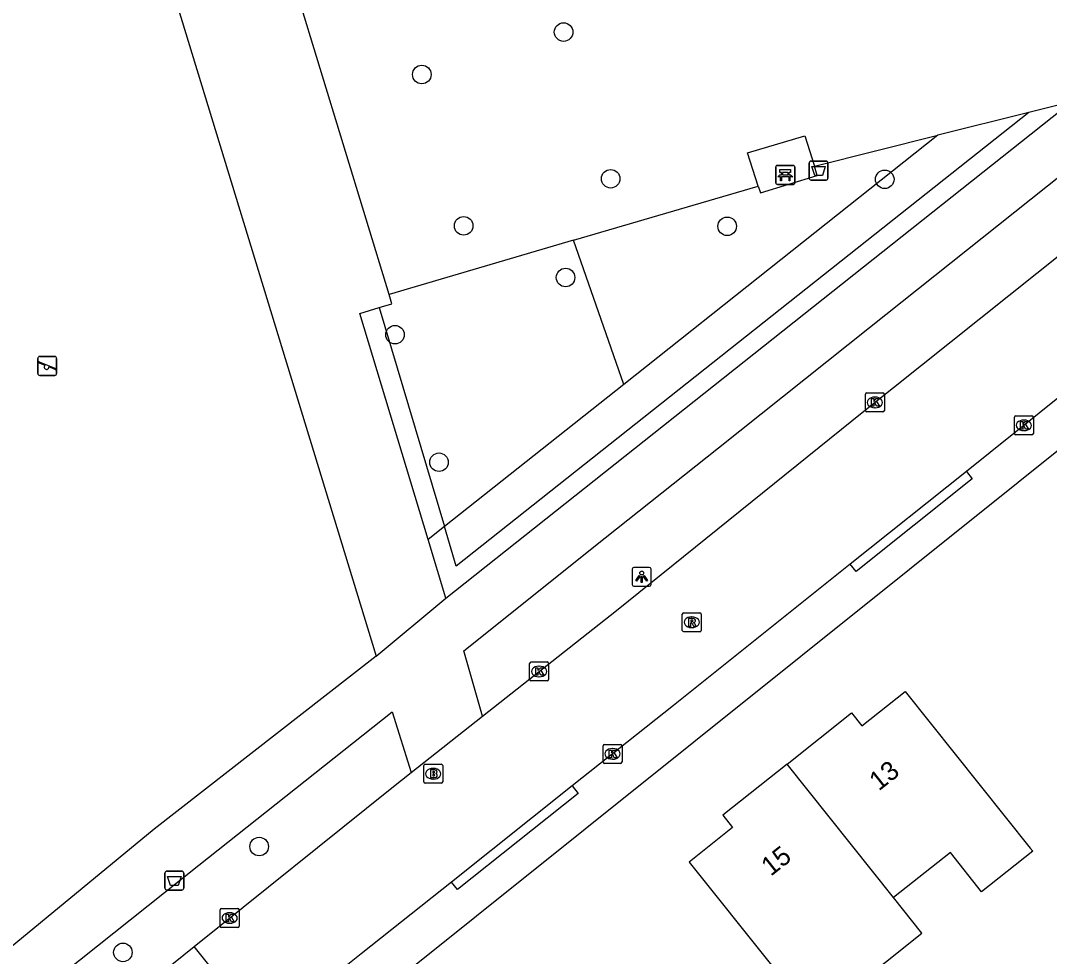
# Model space of a CAD drawing. Extents: x 161772 to 163123, y 383092 to 383917.
# Drawn here: x 162692.1 to 162746.3, y 383642.9 to 383692.3 of the extents above; entities that cross this region are included whole.
import ezdxf

# ---------------------------------------------------------------- set-up
doc = ezdxf.new("R2010")
doc.units = 0
for name, color, linetype in [('IMGEO_Afvalbak', 7, 'Continuous'), ('IMGEO_Bank', 7, 'Continuous'), ('IMGEO_Boom', 7, 'Continuous'), ('IMGEO_Brandkraan', 7, 'Continuous'), ('IMGEO_Groenvoorziening', 7, 'Continuous'), ('IMGEO_Kolk', 7, 'Continuous'), ('IMGEO_Lichtpunt', 7, 'Continuous'), ('IMGEO_Pand', 7, 'Continuous'), ('IMGEO_Pand_nummerreeks', 7, 'Continuous'), ('IMGEO_Rijbaan_lokaal_open', 7, 'Continuous'), ('IMGEO_Rioolput', 7, 'Continuous'), ('IMGEO_Speelvoorziening', 7, 'Continuous'), ('IMGEO_Voetpad_open', 7, 'Continuous')]:
    doc.layers.add(name, color=color, linetype=linetype)

msp = doc.modelspace()

# ---------------------------------------------------------------- linework, layer by layer
at = {"layer": 'IMGEO_Afvalbak'}
for p, q in [((162733.678, 383683.942), (162733.678, 383684.742)), ((162733.678, 383684.742), (162733.678, 383683.942)), ((162733.778, 383684.842), (162734.568, 383684.842)), ((162734.568, 383684.842), (162733.778, 383684.842)), ((162734.668, 383684.742), (162734.668, 383683.942)), ((162734.668, 383683.942), (162734.668, 383684.742)), ((162734.568, 383683.842), (162733.778, 383683.842)), ((162733.778, 383683.842), (162734.568, 383683.842)), ((162699.713, 383646.498), (162699.713, 383647.298)), ((162699.713, 383647.298), (162699.713, 383646.498)), ((162699.813, 383647.398), (162700.603, 383647.398)), ((162700.603, 383647.398), (162699.813, 383647.398)), ((162700.703, 383647.298), (162700.703, 383646.498)), ((162700.703, 383646.498), (162700.703, 383647.298)), ((162700.603, 383646.398), (162699.813, 383646.398)), ((162699.813, 383646.398), (162700.603, 383646.398))]:
    msp.add_line(p, q, dxfattribs=at)
for points in [[(162733.821, 383684.556), (162734.525, 383684.556), (162734.376, 383684.086), (162733.97, 383684.086), (162733.821, 383684.556)], [(162699.856, 383647.112), (162700.56, 383647.112), (162700.411, 383646.642), (162700.005, 383646.642), (162699.856, 383647.112)]]:
    msp.add_lwpolyline(points, dxfattribs=at)
for centre, start, end in [((162733.778, 383684.742), 90, 180), ((162733.778, 383684.742), 90, 180), ((162734.568, 383684.742), 0, 90), ((162734.568, 383684.742), 360, 90), ((162733.778, 383683.942), 180, 270), ((162733.778, 383683.942), 180, 270), ((162734.568, 383683.942), 270, 0), ((162734.568, 383683.942), 270, 0), ((162699.813, 383647.298), 90, 180), ((162699.813, 383647.298), 90, 180), ((162700.603, 383647.298), 0, 90), ((162700.603, 383647.298), 360, 90), ((162699.813, 383646.498), 180, 270), ((162699.813, 383646.498), 180, 270), ((162700.603, 383646.498), 270, 0), ((162700.603, 383646.498), 270, 0)]:
    msp.add_arc(centre, 0.1, start, end, dxfattribs=at)
at = {"layer": 'IMGEO_Bank'}
for p, q in [((162731.994, 383684.618), (162732.835, 383684.618)), ((162732.835, 383684.618), (162731.994, 383684.618)), ((162731.919, 383683.693), (162731.919, 383684.534)), ((162731.919, 383684.534), (162731.919, 383683.693)), ((162732.616, 383684.016), (162732.223, 383684.016)), ((162732.228, 383684.124), (162732.228, 383684.23)), ((162732.272, 383684.23), (162732.272, 383684.124)), ((162732.56, 383684.236), (162732.278, 383684.236)), ((162732.278, 383684.118), (162732.56, 383684.118)), ((162732.566, 383684.124), (162732.566, 383684.23)), ((162732.61, 383684.23), (162732.61, 383684.124)), ((162732.919, 383684.543), (162732.919, 383683.702)), ((162732.919, 383683.702), (162732.919, 383684.543)), ((162732.844, 383683.618), (162732.003, 383683.618)), ((162732.003, 383683.618), (162732.844, 383683.618))]:
    msp.add_line(p, q, dxfattribs=at)
for points in [[(162732.166, 383684.016), (162732.024, 383684.016), (162732.136, 383684.118), (162732.222, 383684.118)], [(162732.222, 383684.236), (162732.136, 383684.236), (162732.136, 383684.397), (162732.699, 383684.397), (162732.699, 383684.236), (162732.616, 383684.236)], [(162732.216, 383684.009), (162732.216, 383683.802), (162732.173, 383683.802), (162732.173, 383684.009)], [(162732.616, 383684.118), (162732.699, 383684.118), (162732.811, 383684.016), (162732.672, 383684.016)], [(162732.666, 383684.009), (162732.666, 383683.802), (162732.622, 383683.802), (162732.622, 383684.009)]]:
    msp.add_lwpolyline(points, dxfattribs=at)
for centre, radius, start, end in [((162731.997, 383684.54), 0.0779, 92.4484, 184.2845), ((162731.997, 383684.54), 0.0779, 92.4484, 184.2845), ((162732.841, 383684.54), 0.0779, 2.4484, 94.2845), ((162732.841, 383684.54), 0.0779, 2.4484, 94.2845), ((162732.166, 383684.009), 0.00671, 2.8957, 87.1043), ((162732.223, 383684.009), 0.00671, 92.8957, 177.1043), ((162732.221, 383684.229), 0.00671, 2.8957, 87.1043), ((162732.221, 383684.125), 0.00671, 272.8957, 357.1043), ((162732.278, 383684.229), 0.00671, 92.8957, 177.1043), ((162732.278, 383684.125), 0.00671, 182.8957, 267.1043), ((162732.56, 383684.229), 0.00671, 2.8957, 87.1043), ((162732.56, 383684.125), 0.00671, 272.8957, 357.1043), ((162732.617, 383684.229), 0.00671, 92.8957, 177.1043), ((162732.617, 383684.125), 0.00671, 182.8957, 267.1043), ((162732.615, 383684.009), 0.00671, 2.8957, 87.1043), ((162732.672, 383684.009), 0.00671, 92.8957, 177.1043), ((162731.997, 383683.696), 0.0779, 182.4484, 274.2845), ((162731.997, 383683.696), 0.0779, 182.4484, 274.2845), ((162732.841, 383683.696), 0.0779, 272.4484, 4.2845), ((162732.841, 383683.696), 0.0779, 272.4484, 4.2845)]:
    msp.add_arc(centre, radius, start, end, dxfattribs=at)
at = {"layer": 'IMGEO_Boom'}
for centre in [(162720.732, 383691.648), (162713.256, 383689.41), (162723.214, 383683.913), (162737.663, 383683.885), (162715.462, 383681.431), (162729.357, 383681.406), (162720.835, 383678.704), (162711.842, 383675.688), (162714.163, 383668.963), (162704.682, 383648.696), (162697.497, 383643.114)]:
    msp.add_circle(centre, 0.489, dxfattribs=at)
at = {"layer": 'IMGEO_Brandkraan'}
for p, q in [((162713.358, 383652.11), (162713.358, 383652.962)), ((162713.433, 383653.036), (162714.285, 383653.036)), ((162713.846, 383652.816), (162713.871, 383652.816)), ((162714.359, 383652.962), (162714.359, 383652.11)), ((162714.285, 383652.036), (162713.433, 383652.036)), ((162713.869, 383652.256), (162713.844, 383652.256))]:
    msp.add_line(p, q, dxfattribs=at)
for points in [[(162713.358, 383652.11), (162713.358, 383652.962)], [(162713.433, 383653.036), (162714.285, 383653.036)], [(162713.706, 383652.736), (162713.706, 383652.336), (162713.919, 383652.336)], [(162713.937, 383652.736), (162713.706, 383652.736)], [(162713.885, 383652.655), (162713.831, 383652.655), (162713.831, 383652.579)], [(162713.831, 383652.579), (162713.884, 383652.579)], [(162714.359, 383652.962), (162714.359, 383652.11)], [(162714.285, 383652.036), (162713.433, 383652.036)], [(162713.893, 383652.503), (162713.831, 383652.503), (162713.831, 383652.422)], [(162713.831, 383652.422), (162713.893, 383652.422)]]:
    msp.add_lwpolyline(points, dxfattribs=at)
for centre, radius, start, end in [((162713.435, 383652.96), 0.0765, 91.552, 178.448), ((162713.435, 383652.96), 0.0765, 91.552, 178.448), ((162713.886, 383652.617), 0.0379, 267.8285, 90.9355), ((162713.941, 383652.591), 0.145, 59.4692, 91.5367), ((162713.966, 383652.638), 0.0922, 285.5137, 58.1501), ((162713.971, 383652.446), 0.105, 301.3115, 78.989), ((162714.283, 383652.96), 0.0765, 1.552, 88.448), ((162714.283, 383652.96), 0.0765, 1.552, 88.448), ((162713.435, 383652.112), 0.0765, 181.552, 268.448), ((162713.435, 383652.112), 0.0765, 181.552, 268.448), ((162713.894, 383652.462), 0.0404, 269.8759, 90.5077), ((162713.925, 383652.587), 0.251, 268.6676, 293.5347), ((162714.283, 383652.112), 0.0765, 271.552, 358.448), ((162714.283, 383652.112), 0.0765, 271.552, 358.448)]:
    msp.add_arc(centre, radius, start, end, dxfattribs=at)
for centre, major_axis, ratio, start_param, end_param in [((162713.845, 383652.536), (-0.387, 0.002), 0.722429, 4.712389, 7.853982), ((162713.87, 383652.536), (-0.39, 0.002), 0.717154, 1.570796, 4.712389)]:
    msp.add_ellipse(centre, major_axis=major_axis, ratio=ratio, start_param=start_param, end_param=end_param, dxfattribs=at)
at = {"layer": 'IMGEO_Groenvoorziening'}
for points in [[(162747.515, 383687.966), (162745.256, 383687.401)], [(162745.256, 383687.401), (162715.071, 383663.483), (162714.448, 383665.572)], [(162745.256, 383687.401), (162740.465, 383686.204)], [(162740.465, 383686.204), (162723.899, 383673.067)], [(162733.955, 383684.577), (162740.465, 383686.204)], [(162721.262, 383680.669), (162730.993, 383683.53)], [(162721.262, 383680.669), (162711.531, 383677.809)], [(162723.899, 383673.067), (162721.262, 383680.669)], [(162711.003, 383677.117), (162714.448, 383665.572)], [(162723.899, 383673.067), (162714.448, 383665.572)], [(162714.448, 383665.572), (162713.584, 383664.887)]]:
    msp.add_lwpolyline(points, dxfattribs=at)
at = {"layer": 'IMGEO_Kolk'}
for p, q in [((162736.719, 383672.619), (162737.571, 383672.619)), ((162736.644, 383671.693), (162736.644, 383672.545)), ((162737.132, 383672.399), (162737.157, 383672.399)), ((162737.645, 383672.545), (162737.645, 383671.693)), ((162737.571, 383671.619), (162736.719, 383671.619)), ((162737.155, 383671.839), (162737.13, 383671.839)), ((162744.5, 383670.483), (162744.5, 383671.335)), ((162744.575, 383671.409), (162745.427, 383671.409)), ((162744.988, 383671.189), (162745.013, 383671.189)), ((162745.501, 383671.335), (162745.501, 383670.483)), ((162745.011, 383670.629), (162744.986, 383670.629)), ((162745.427, 383670.409), (162744.575, 383670.409)), ((162718.938, 383657.503), (162718.938, 383658.355)), ((162719.013, 383658.429), (162719.865, 383658.429)), ((162719.426, 383658.209), (162719.451, 383658.209)), ((162719.939, 383658.355), (162719.939, 383657.503)), ((162719.449, 383657.649), (162719.424, 383657.649)), ((162719.865, 383657.429), (162719.013, 383657.429)), ((162722.811, 383653.157), (162722.811, 383654.009)), ((162722.886, 383654.083), (162723.738, 383654.083)), ((162723.299, 383653.863), (162723.324, 383653.863)), ((162723.812, 383654.009), (162723.812, 383653.157)), ((162723.322, 383653.303), (162723.297, 383653.303)), ((162723.738, 383653.083), (162722.886, 383653.083)), ((162702.624, 383644.502), (162702.624, 383645.354)), ((162702.699, 383645.428), (162703.551, 383645.428)), ((162703.112, 383645.208), (162703.137, 383645.208)), ((162703.625, 383645.354), (162703.625, 383644.502)), ((162703.551, 383644.428), (162702.699, 383644.428)), ((162703.135, 383644.648), (162703.11, 383644.648))]:
    msp.add_line(p, q, dxfattribs=at)
for points in [[(162736.719, 383672.619), (162737.571, 383672.619)], [(162736.644, 383671.693), (162736.644, 383672.545)], [(162736.965, 383672.319), (162737.088, 383672.319), (162737.088, 383672.168), (162737.218, 383672.319), (162737.382, 383672.319), (162737.236, 383672.168), (162737.389, 383671.919), (162737.237, 383671.919), (162737.152, 383672.083), (162737.088, 383672.016), (162737.088, 383671.919), (162736.965, 383671.919), (162736.965, 383672.319)], [(162737.645, 383672.545), (162737.645, 383671.693)], [(162737.571, 383671.619), (162736.719, 383671.619)], [(162744.5, 383670.483), (162744.5, 383671.335)], [(162744.575, 383671.409), (162745.427, 383671.409)], [(162744.821, 383671.109), (162744.944, 383671.109), (162744.944, 383670.958), (162745.074, 383671.109), (162745.238, 383671.109), (162745.092, 383670.958), (162745.245, 383670.709), (162745.093, 383670.709), (162745.008, 383670.873), (162744.944, 383670.806), (162744.944, 383670.709), (162744.821, 383670.709), (162744.821, 383671.109)], [(162745.501, 383671.335), (162745.501, 383670.483)], [(162745.427, 383670.409), (162744.575, 383670.409)], [(162718.938, 383657.503), (162718.938, 383658.355)], [(162719.013, 383658.429), (162719.865, 383658.429)], [(162719.259, 383658.129), (162719.382, 383658.129), (162719.382, 383657.978), (162719.512, 383658.129), (162719.676, 383658.129), (162719.53, 383657.978), (162719.683, 383657.729), (162719.531, 383657.729), (162719.446, 383657.893), (162719.382, 383657.826), (162719.382, 383657.729), (162719.259, 383657.729), (162719.259, 383658.129)], [(162719.939, 383658.355), (162719.939, 383657.503)], [(162719.865, 383657.429), (162719.013, 383657.429)], [(162722.811, 383653.157), (162722.811, 383654.009)], [(162722.886, 383654.083), (162723.738, 383654.083)], [(162723.132, 383653.783), (162723.255, 383653.783), (162723.255, 383653.632), (162723.385, 383653.783), (162723.549, 383653.783), (162723.403, 383653.632), (162723.556, 383653.383), (162723.404, 383653.383), (162723.319, 383653.547), (162723.255, 383653.48), (162723.255, 383653.383), (162723.132, 383653.383), (162723.132, 383653.783)], [(162723.812, 383654.009), (162723.812, 383653.157)], [(162723.738, 383653.083), (162722.886, 383653.083)], [(162702.624, 383644.502), (162702.624, 383645.354)], [(162702.699, 383645.428), (162703.551, 383645.428)], [(162702.945, 383645.128), (162703.068, 383645.128), (162703.068, 383644.977), (162703.198, 383645.128), (162703.362, 383645.128), (162703.216, 383644.977), (162703.369, 383644.728), (162703.217, 383644.728), (162703.132, 383644.892), (162703.068, 383644.825), (162703.068, 383644.728), (162702.945, 383644.728), (162702.945, 383645.128)], [(162703.625, 383645.354), (162703.625, 383644.502)], [(162703.551, 383644.428), (162702.699, 383644.428)]]:
    msp.add_lwpolyline(points, dxfattribs=at)
for centre, start, end in [((162736.721, 383672.543), 91.552, 178.448), ((162736.721, 383672.543), 91.552, 178.448), ((162737.569, 383672.543), 1.552, 88.448), ((162737.569, 383672.543), 1.552, 88.448), ((162736.721, 383671.695), 181.552, 268.448), ((162736.721, 383671.695), 181.552, 268.448), ((162737.569, 383671.695), 271.552, 358.448), ((162737.569, 383671.695), 271.552, 358.448), ((162744.577, 383671.333), 91.552, 178.448), ((162744.577, 383671.333), 91.552, 178.448), ((162745.425, 383671.333), 1.552, 88.448), ((162745.425, 383671.333), 1.552, 88.448), ((162744.577, 383670.485), 181.552, 268.448), ((162744.577, 383670.485), 181.552, 268.448), ((162745.425, 383670.485), 271.552, 358.448), ((162745.425, 383670.485), 271.552, 358.448), ((162719.015, 383658.353), 91.552, 178.448), ((162719.015, 383658.353), 91.552, 178.448), ((162719.863, 383658.353), 1.552, 88.448), ((162719.863, 383658.353), 1.552, 88.448), ((162719.015, 383657.505), 181.552, 268.448), ((162719.015, 383657.505), 181.552, 268.448), ((162719.863, 383657.505), 271.552, 358.448), ((162719.863, 383657.505), 271.552, 358.448), ((162722.888, 383654.007), 91.552, 178.448), ((162722.888, 383654.007), 91.552, 178.448), ((162723.736, 383654.007), 1.552, 88.448), ((162723.736, 383654.007), 1.552, 88.448), ((162722.888, 383653.159), 181.552, 268.448), ((162722.888, 383653.159), 181.552, 268.448), ((162723.736, 383653.159), 271.552, 358.448), ((162723.736, 383653.159), 271.552, 358.448), ((162702.701, 383645.352), 91.552, 178.448), ((162702.701, 383645.352), 91.552, 178.448), ((162703.549, 383645.352), 1.552, 88.448), ((162703.549, 383645.352), 1.552, 88.448), ((162702.701, 383644.504), 181.552, 268.448), ((162702.701, 383644.504), 181.552, 268.448), ((162703.549, 383644.504), 271.552, 358.448), ((162703.549, 383644.504), 271.552, 358.448)]:
    msp.add_arc(centre, 0.0765, start, end, dxfattribs=at)
for centre, major_axis, ratio, start_param, end_param in [((162737.131, 383672.119), (-0.387, 0.002), 0.722429, 4.712389, 7.853982), ((162737.156, 383672.119), (-0.39, 0.002), 0.717154, 1.570796, 4.712389), ((162744.987, 383670.909), (-0.387, 0.002), 0.722429, 4.712389, 7.853982), ((162745.012, 383670.909), (-0.39, 0.002), 0.717154, 1.570796, 4.712389), ((162719.425, 383657.929), (-0.387, 0.002), 0.722429, 4.712389, 7.853982), ((162719.45, 383657.929), (-0.39, 0.002), 0.717154, 1.570796, 4.712389), ((162723.298, 383653.583), (-0.387, 0.002), 0.722429, 4.712389, 7.853982), ((162723.323, 383653.583), (-0.39, 0.002), 0.717154, 1.570796, 4.712389), ((162703.111, 383644.928), (-0.387, 0.002), 0.722429, 4.712389, 7.853982), ((162703.136, 383644.928), (-0.39, 0.002), 0.717154, 1.570796, 4.712389)]:
    msp.add_ellipse(centre, major_axis=major_axis, ratio=ratio, start_param=start_param, end_param=end_param, dxfattribs=at)
at = {"layer": 'IMGEO_Lichtpunt'}
for p, q in [((162725.251, 383663.418), (162724.443, 383663.418)), ((162725.251, 383663.418), (162724.443, 383663.418)), ((162724.349, 383663.323), (162724.349, 383662.516)), ((162724.349, 383663.323), (162724.349, 383662.516)), ((162725.345, 383662.516), (162725.345, 383663.323)), ((162725.345, 383662.516), (162725.345, 383663.323)), ((162724.443, 383662.422), (162725.251, 383662.422)), ((162724.443, 383662.422), (162725.251, 383662.422))]:
    msp.add_line(p, q, dxfattribs=at)
for points in [[(162724.723, 383662.987), (162724.762, 383662.959), (162724.574, 383662.697), (162724.536, 383662.724), (162724.723, 383662.987)], [(162724.825, 383662.939), (162724.872, 383662.939), (162724.872, 383662.617), (162724.825, 383662.617), (162724.825, 383662.939)], [(162724.935, 383662.959), (162724.973, 383662.986), (162725.16, 383662.724), (162725.121, 383662.696), (162724.935, 383662.959)]]:
    msp.add_lwpolyline(points, dxfattribs=at)
msp.add_circle((162724.848, 383663.121), 0.0994, dxfattribs=at)
for centre, start, end in [((162724.443, 383663.323), 90, 180), ((162724.443, 383663.323), 90, 180), ((162725.251, 383663.323), 0, 90), ((162725.251, 383663.323), 0, 90), ((162724.443, 383662.516), 180, 270), ((162724.443, 383662.516), 180, 270), ((162725.251, 383662.516), 270, 0), ((162725.251, 383662.516), 270, 360)]:
    msp.add_arc(centre, 0.0946, start, end, dxfattribs=at)
at = {"layer": 'IMGEO_Pand'}
for points in [[(162732.519, 383653.049), (162735.908, 383655.752), (162736.461, 383655.059), (162738.742, 383656.878), (162745.336, 383648.61), (162745.47, 383648.445), (162742.764, 383646.307), (162741.129, 383648.376), (162738.132, 383646.008)], [(162732.519, 383653.049), (162729.132, 383650.347), (162729.643, 383649.706), (162727.352, 383647.878), (162731.688, 383642.442), (162726.915, 383638.636), (162729.183, 383635.797)], [(162738.132, 383646.008), (162732.519, 383653.049)], [(162731.882, 383637.951), (162733.952, 383639.603), (162739.618, 383644.125), (162738.132, 383646.008)]]:
    msp.add_lwpolyline(points, dxfattribs=at)
at = {"layer": 'IMGEO_Rijbaan_lokaal_open'}
for points in [[(162716.454, 383655.57), (162723.526, 383661.153), (162736.559, 383671.649), (162747.248, 383680.179)], [(162750.892, 383675.637), (162741.973, 383668.482)], [(162741.973, 383668.482), (162735.841, 383663.584)], [(162735.841, 383663.584), (162726.525, 383656.143), (162721.181, 383651.89)], [(162712.694, 383652.602), (162716.454, 383655.57)], [(162701.248, 383643.417), (162711.668, 383651.792), (162712.694, 383652.602)], [(162721.181, 383651.89), (162714.818, 383646.826)], [(162714.818, 383646.826), (162710.063, 383643.042), (162704.881, 383638.881)], [(162699.072, 383641.668), (162701.248, 383643.417)], [(162704.881, 383638.881), (162701.248, 383643.417)]]:
    msp.add_lwpolyline(points, dxfattribs=at)
at = {"layer": 'IMGEO_Rioolput'}
for p, q in [((162726.987, 383660.098), (162726.987, 383660.95)), ((162727.062, 383661.024), (162727.914, 383661.024)), ((162727.475, 383660.804), (162727.5, 383660.804)), ((162727.988, 383660.95), (162727.988, 383660.098)), ((162727.498, 383660.244), (162727.473, 383660.244)), ((162727.914, 383660.024), (162727.062, 383660.024))]:
    msp.add_line(p, q, dxfattribs=at)
for points in [[(162726.987, 383660.098), (162726.987, 383660.95)], [(162727.062, 383661.024), (162727.914, 383661.024)], [(162727.576, 383660.722), (162727.324, 383660.724), (162727.324, 383660.324)], [(162727.988, 383660.95), (162727.988, 383660.098)], [(162727.324, 383660.324), (162727.448, 383660.324), (162727.448, 383660.486), (162727.459, 383660.486)], [(162727.502, 383660.643), (162727.448, 383660.643), (162727.448, 383660.562)], [(162727.448, 383660.562), (162727.5, 383660.562)], [(162727.506, 383660.457), (162727.577, 383660.324), (162727.717, 383660.324), (162727.652, 383660.45)], [(162727.914, 383660.024), (162727.062, 383660.024)]]:
    msp.add_lwpolyline(points, dxfattribs=at)
for centre, radius, start, end in [((162727.064, 383660.948), 0.0765, 91.552, 178.448), ((162727.064, 383660.948), 0.0765, 91.552, 178.448), ((162727.575, 383660.612), 0.109, 350.3612, 89.416), ((162727.912, 383660.948), 0.0765, 1.552, 88.448), ((162727.912, 383660.948), 0.0765, 1.552, 88.448), ((162727.458, 383660.433), 0.0533, 26.0293, 88.6989), ((162727.484, 383660.751), 0.19, 274.7715, 282.9687), ((162727.508, 383660.547), 0.0964, 77.0061, 93.1865), ((162727.522, 383660.604), 0.0378, 276.6634, 79.6772), ((162727.573, 383660.612), 0.112, 277.5842, 350.9817), ((162727.557, 383660.397), 0.108, 29.5134, 73.7905), ((162727.064, 383660.1), 0.0765, 181.552, 268.448), ((162727.064, 383660.1), 0.0765, 181.552, 268.448), ((162727.912, 383660.1), 0.0765, 271.552, 358.448), ((162727.912, 383660.1), 0.0765, 271.552, 358.448)]:
    msp.add_arc(centre, radius, start, end, dxfattribs=at)
for centre, major_axis, ratio, start_param, end_param in [((162727.474, 383660.524), (-0.387, 0.002), 0.722429, 4.712389, 7.853982), ((162727.499, 383660.524), (-0.39, 0.002), 0.717154, 1.570796, 4.712389)]:
    msp.add_ellipse(centre, major_axis=major_axis, ratio=ratio, start_param=start_param, end_param=end_param, dxfattribs=at)
at = {"layer": 'IMGEO_Speelvoorziening'}
for p, q in [((162693.01, 383673.639), (162693.01, 383674.439)), ((162693.01, 383674.439), (162693.01, 383673.639)), ((162693.079, 383674.264), (162693.955, 383673.911)), ((162693.11, 383674.539), (162693.9, 383674.539)), ((162693.9, 383674.539), (162693.11, 383674.539)), ((162694, 383674.439), (162694, 383673.639)), ((162694, 383673.639), (162694, 383674.439)), ((162693.393, 383674.067), (162693.054, 383674.204)), ((162693.931, 383673.851), (162693.591, 383673.988)), ((162693.9, 383673.539), (162693.11, 383673.539)), ((162693.11, 383673.539), (162693.9, 383673.539))]:
    msp.add_line(p, q, dxfattribs=at)
for centre, radius, start, end in [((162693.11, 383674.439), 0.1, 90, 180), ((162693.11, 383674.439), 0.1, 90, 180), ((162693.067, 383674.234), 0.0327, 68.078, 248.078), ((162693.9, 383674.439), 0.1, 0, 90), ((162693.9, 383674.439), 0.1, 360, 90), ((162693.472, 383673.977), 0.12, 130.9928, 5.1632), ((162693.943, 383673.881), 0.0327, 248.078, 68.078), ((162693.11, 383673.639), 0.1, 180, 270), ((162693.11, 383673.639), 0.1, 180, 270), ((162693.9, 383673.639), 0.1, 270, 0), ((162693.9, 383673.639), 0.1, 270, 0)]:
    msp.add_arc(centre, radius, start, end, dxfattribs=at)
at = {"layer": 'IMGEO_Voetpad_open'}
for points in [[(162696.058, 383707.113), (162696.665, 383705.159), (162710.846, 383658.743)], [(162711.531, 383677.809), (162703.038, 383705.631)], [(162716.454, 383655.57), (162715.463, 383659.014), (162722.922, 383664.974), (162728.897, 383669.719), (162736.866, 383676.077), (162747.963, 383684.911), (162756.745, 383691.854), (162763.552, 383697.397), (162767.876, 383700.898), (162768.826, 383701.698)], [(162624.721, 383572.388), (162687.563, 383622.167), (162778.983, 383695.388), (162783.083, 383695.752)], [(162714.516, 383661.797), (162747.515, 383687.966)], [(162730.993, 383683.53), (162730.43, 383685.281), (162733.455, 383686.184), (162733.955, 383684.577)], [(162730.993, 383683.53), (162731.108, 383683.171), (162734.108, 383684.087), (162733.955, 383684.577)], [(162711.003, 383677.117), (162711.68, 383677.322), (162711.531, 383677.809)], [(162713.584, 383664.887), (162709.989, 383676.809), (162711.003, 383677.117)], [(162741.973, 383668.482), (162742.276, 383668.085), (162736.154, 383663.195), (162735.841, 383663.584)], [(162714.516, 383661.797), (162713.584, 383664.887)], [(162710.846, 383658.743), (162714.516, 383661.797)], [(162710.846, 383658.743), (162699.148, 383649.621), (162689.341, 383641.552)], [(162667.251, 383616.292), (162665.282, 383618.845), (162675.59, 383627.092), (162683.07, 383633.05), (162692.535, 383640.57), (162701.507, 383647.712), (162711.694, 383655.8), (162712.694, 383652.602)], [(162721.181, 383651.89), (162721.493, 383651.5), (162715.13, 383646.436), (162714.818, 383646.826)]]:
    msp.add_lwpolyline(points, dxfattribs=at)

# ---------------------------------------------------------------- texts
at = {"layer": 'IMGEO_Pand_nummerreeks'}
for s, rotation, p in [('13', 38.3146, (162737.351, 383651.599)), ('15', 38.3137, (162731.656, 383647.099))]:
    msp.add_text(s, height=1, rotation=rotation, dxfattribs=at).set_placement(p)

doc.saveas('drawing.dxf')
